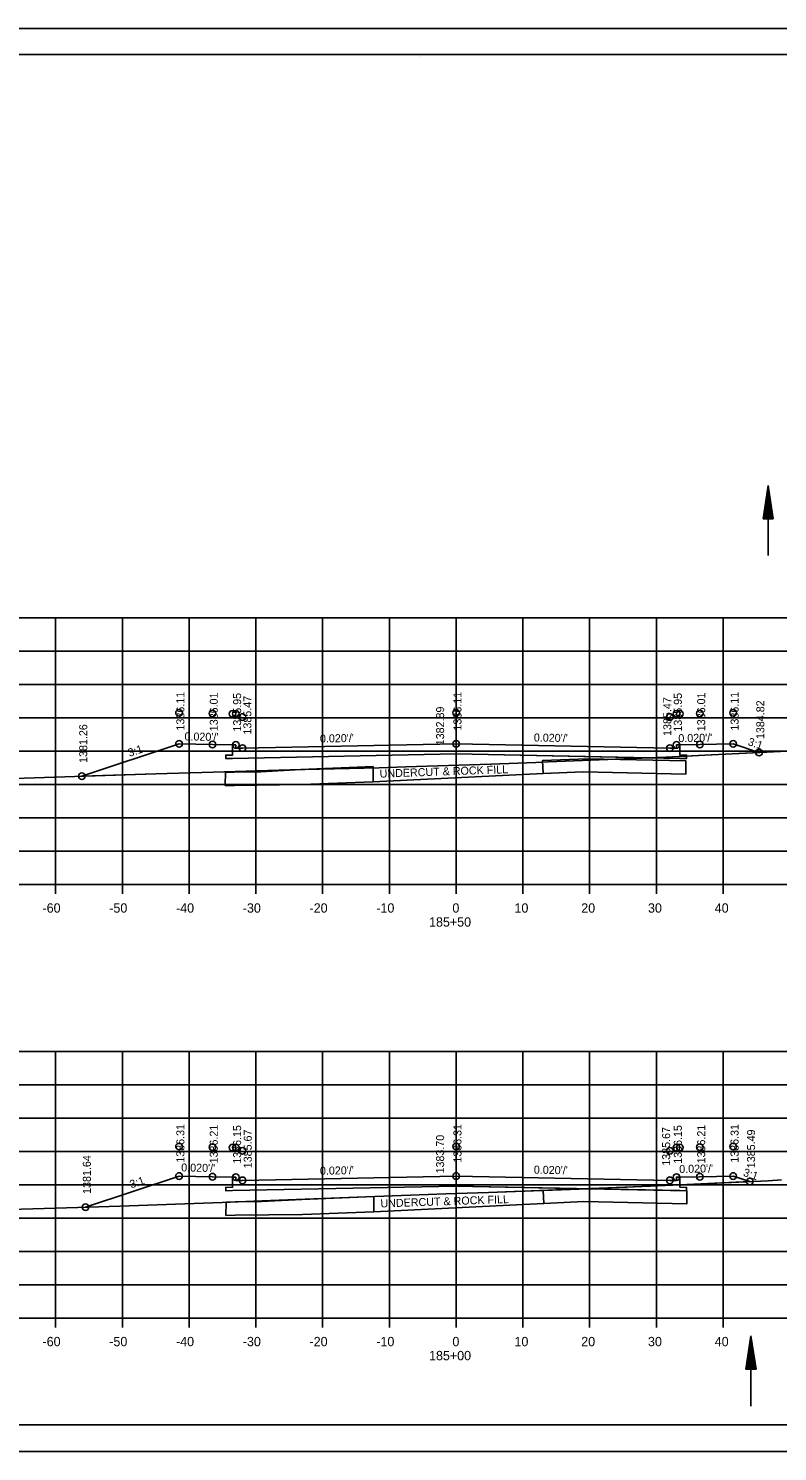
# Model space of a CAD drawing. Extents: x 1374311 to 1383814, y 384102 to 406278.
# Drawn here: x 1382576 to 1382688.2, y 398811.6 to 399024.9 of the extents above; entities that cross this region are included whole.
import ezdxf

# ---------------------------------------------------------------- set-up
doc = ezdxf.new("R2010")
doc.units = 0
for name, color, linetype in [('R_Axis', 7, 'Continuous'), ('R_Axis Annot', 7, 'Continuous'), ('R_Border', 7, 'Continuous'), ('R_Draft', 7, 'Continuous'), ('R_Exist Surface', 7, 'Continuous'), ('R_Fin Surface', 7, 'Continuous'), ('R_Grid', 7, 'Continuous'), ('R_No Plot', 7, 'Continuous'), ('R_Water', 7, 'Continuous'), ('R_Xsect Elev', 7, 'Continuous'), ('R_Xsect Slope', 7, 'Continuous')]:
    doc.layers.add(name, color=color, linetype=linetype)

msp = doc.modelspace()

# ---------------------------------------------------------------- linework, layer by layer
at = {"layer": 'R_Axis'}
for p, q in [((1382500.07, 398896.59), (1382780.07, 398896.59)), ((1382580.07, 398895.19), (1382580.07, 398896.59)), ((1382590.07, 398895.19), (1382590.07, 398896.59)), ((1382600.07, 398895.19), (1382600.07, 398896.59)), ((1382610.07, 398895.19), (1382610.07, 398896.59)), ((1382620.07, 398895.19), (1382620.07, 398896.59)), ((1382630.07, 398895.19), (1382630.07, 398896.59)), ((1382640.07, 398895.19), (1382640.07, 398896.59)), ((1382650.07, 398895.19), (1382650.07, 398896.59)), ((1382660.07, 398895.19), (1382660.07, 398896.59)), ((1382670.07, 398895.19), (1382670.07, 398896.59)), ((1382680.07, 398895.19), (1382680.07, 398896.59)), ((1382500.07, 398831.59), (1382780.07, 398831.59)), ((1382580.07, 398830.19), (1382580.07, 398831.59)), ((1382590.07, 398830.19), (1382590.07, 398831.59)), ((1382600.07, 398830.19), (1382600.07, 398831.59)), ((1382610.07, 398830.19), (1382610.07, 398831.59)), ((1382620.07, 398830.19), (1382620.07, 398831.59)), ((1382630.07, 398830.19), (1382630.07, 398831.59)), ((1382640.07, 398830.19), (1382640.07, 398831.59)), ((1382650.07, 398830.19), (1382650.07, 398831.59)), ((1382660.07, 398830.19), (1382660.07, 398831.59)), ((1382670.07, 398830.19), (1382670.07, 398831.59)), ((1382680.07, 398830.19), (1382680.07, 398831.59))]:
    msp.add_line(p, q, dxfattribs=at)
at = {"layer": 'R_Border'}
for p, q in [((1382482.07, 399021.05), (1382798.25, 399021.05)), ((1382634.59, 399020.79), (1382634.59, 399020.79)), ((1382634.59, 399020.79), (1382634.59, 399020.79)), ((1382798.25, 398815.59), (1382482.07, 398815.59))]:
    msp.add_line(p, q, dxfattribs=at)
at = {"layer": 'R_Draft'}
for p, q in [((1382686.04, 398951.45), (1382686.79, 398956.45)), ((1382687.54, 398951.45), (1382686.79, 398956.45)), ((1382686.17, 398951.45), (1382686.79, 398955.62)), ((1382686.29, 398951.45), (1382686.79, 398954.76)), ((1382687.42, 398951.45), (1382686.79, 398955.62)), ((1382687.29, 398951.45), (1382686.79, 398954.76)), ((1382686.42, 398951.45), (1382686.79, 398953.92)), ((1382686.55, 398951.45), (1382686.79, 398953.08)), ((1382686.67, 398951.45), (1382686.79, 398952.24)), ((1382687.16, 398951.45), (1382686.79, 398953.92)), ((1382687.03, 398951.45), (1382686.79, 398953.08)), ((1382686.91, 398951.45), (1382686.79, 398952.24)), ((1382687.54, 398951.45), (1382686.04, 398951.45)), ((1382683.49, 398823.94), (1382684.24, 398828.94)), ((1382684.99, 398823.94), (1382684.24, 398828.94)), ((1382683.61, 398823.94), (1382684.24, 398828.11)), ((1382683.74, 398823.94), (1382684.24, 398827.25)), ((1382683.87, 398823.94), (1382684.24, 398826.41)), ((1382684.86, 398823.94), (1382684.24, 398828.11)), ((1382684.74, 398823.94), (1382684.24, 398827.25)), ((1382684.61, 398823.94), (1382684.24, 398826.41)), ((1382683.99, 398823.94), (1382684.24, 398825.57)), ((1382684.12, 398823.94), (1382684.24, 398824.73)), ((1382684.48, 398823.94), (1382684.24, 398825.57)), ((1382684.36, 398823.94), (1382684.24, 398824.73)), ((1382684.99, 398823.94), (1382683.49, 398823.94))]:
    msp.add_line(p, q, dxfattribs=at)
at = {"layer": 'R_Exist Surface'}
for points in [[(1382500.07, 398909.94), (1382501.35, 398909.97), (1382507.45, 398910.16), (1382528.77, 398910.84), (1382529.66, 398910.87), (1382530.19, 398910.88), (1382532.54, 398910.96), (1382547.19, 398911.7), (1382553.41, 398911.89), (1382565.82, 398912.28), (1382571.58, 398912.44), (1382573.86, 398912.51), (1382595.08, 398913.2), (1382603.67, 398913.43), (1382615.16, 398913.79), (1382628.54, 398914.11), (1382632.53, 398914.23), (1382645.28, 398914.65), (1382651.99, 398914.92), (1382653.89, 398915), (1382671.48, 398915.71), (1382677.34, 398916.02), (1382690.7, 398916.66)], [(1382500.07, 398845.74), (1382500.15, 398845.74), (1382501.62, 398845.8), (1382504.51, 398845.9), (1382523.08, 398846.32), (1382529.1, 398846.49), (1382544.14, 398847.01), (1382556.39, 398847.38), (1382564.77, 398847.66), (1382583.4, 398848.2), (1382584.88, 398848.24), (1382589.69, 398848.4), (1382605.03, 398848.96), (1382610.96, 398849.19), (1382625.23, 398849.72), (1382638.55, 398850.24), (1382644.91, 398850.43), (1382667.91, 398851.32), (1382669.17, 398851.37), (1382686.79, 398852.21), (1382688.81, 398852.33)]]:
    msp.add_lwpolyline(points, dxfattribs=at)
at = {"layer": 'R_Fin Surface'}
for p, q in [((1382616.83, 398913.83), (1382610.8, 398913.51)), ((1382627.63, 398914.3), (1382616.83, 398913.83)), ((1382627.63, 398911.99), (1382627.63, 398914.3)), ((1382627.75, 398849.85), (1382616.95, 398849.39)), ((1382627.75, 398847.54), (1382627.75, 398849.85)), ((1382616.95, 398849.39), (1382610.92, 398849.07))]:
    msp.add_line(p, q, dxfattribs=at)
for points in [[(1382584.01, 398912.84), (1382584.02, 398912.85), (1382598.56, 398917.69), (1382598.56, 398917.69), (1382603.56, 398917.59), (1382606.56, 398917.53), (1382606.56, 398917.53), (1382607.06, 398917.53), (1382607.06, 398917.53), (1382607.07, 398917.03), (1382607.07, 398917.03), (1382607.07, 398917.03), (1382608.07, 398917.05), (1382640.06, 398917.69), (1382640.07, 398917.69), (1382672.06, 398917.05), (1382672.07, 398917.05), (1382672.07, 398917.05), (1382673.07, 398917.03), (1382673.08, 398917.53), (1382673.08, 398917.53), (1382673.08, 398917.53), (1382673.58, 398917.53), (1382676.58, 398917.59), (1382676.58, 398917.59), (1382681.58, 398917.69), (1382681.58, 398917.69), (1382685.43, 398916.41), (1382685.44, 398916.41)], [(1382673.58, 398917.53), (1382673.59, 398916.01), (1382674.59, 398916), (1382674.58, 398915.5), (1382673.58, 398915.52), (1382640.07, 398916.19), (1382606.56, 398915.52), (1382605.56, 398915.5), (1382605.57, 398916), (1382606.57, 398916.01), (1382606.56, 398917.53)], [(1382605.51, 398913.46), (1382605.47, 398911.46), (1382606.85, 398911.47), (1382616.96, 398911.58), (1382627.63, 398911.99)], [(1382610.8, 398913.51), (1382606.83, 398913.47), (1382605.51, 398913.46)], [(1382627.63, 398911.99), (1382653.09, 398913.25)], [(1382584.55, 398848.23), (1382584.56, 398848.24), (1382598.56, 398852.9), (1382603.56, 398852.8), (1382603.56, 398852.8), (1382603.56, 398852.8), (1382606.56, 398852.74), (1382607.06, 398852.74), (1382607.06, 398852.74), (1382607.06, 398852.74), (1382607.07, 398852.24), (1382607.07, 398852.24), (1382608.07, 398852.26), (1382608.09, 398852.26), (1382640.07, 398852.9), (1382640.09, 398852.9), (1382672.07, 398852.26), (1382672.07, 398852.26), (1382673.07, 398852.24), (1382673.07, 398852.24), (1382673.08, 398852.74), (1382673.58, 398852.74), (1382673.58, 398852.74), (1382673.58, 398852.74), (1382676.58, 398852.8), (1382681.58, 398852.9), (1382681.58, 398852.9), (1382684.05, 398852.08), (1382684.05, 398852.08)], [(1382673.58, 398852.74), (1382673.59, 398851.22), (1382674.59, 398851.21), (1382674.58, 398850.71), (1382673.58, 398850.73), (1382640.07, 398851.4), (1382606.56, 398850.73), (1382605.56, 398850.71), (1382605.57, 398851.21), (1382606.57, 398851.22), (1382606.56, 398852.74)], [(1382605.63, 398849.01), (1382605.58, 398847.01), (1382606.97, 398847.02), (1382617.07, 398847.14), (1382627.75, 398847.54)], [(1382610.92, 398849.07), (1382606.95, 398849.02), (1382605.63, 398849.01)], [(1382627.75, 398847.54), (1382653.21, 398848.8)]]:
    msp.add_lwpolyline(points, dxfattribs=at)
for points in [[(1382653.01, 398915.16), (1382653.09, 398913.25), (1382659.08, 398913.52), (1382674.49, 398913.16), (1382674.49, 398915.14), (1382659.7, 398915.45), (1382653.02, 398915.2)], [(1382653.13, 398850.72), (1382653.21, 398848.8), (1382659.2, 398849.08), (1382674.61, 398848.72), (1382674.61, 398850.7), (1382659.82, 398851.01), (1382653.14, 398850.76)]]:
    msp.add_lwpolyline(points, close=True, dxfattribs=at)
at = {"layer": 'R_Grid'}
for p, q in [((1382500.07, 398936.59), (1382780.07, 398936.59)), ((1382580.07, 398896.59), (1382580.07, 398936.59)), ((1382590.07, 398896.59), (1382590.07, 398936.59)), ((1382600.07, 398896.59), (1382600.07, 398936.59)), ((1382610.07, 398896.59), (1382610.07, 398936.59)), ((1382620.07, 398896.59), (1382620.07, 398936.59)), ((1382630.07, 398896.59), (1382630.07, 398936.59)), ((1382640.07, 398896.59), (1382640.07, 398936.59)), ((1382650.07, 398896.59), (1382650.07, 398936.59)), ((1382660.07, 398896.59), (1382660.07, 398936.59)), ((1382670.07, 398896.59), (1382670.07, 398936.59)), ((1382680.07, 398896.59), (1382680.07, 398936.59)), ((1382500.07, 398931.59), (1382780.07, 398931.59)), ((1382500.07, 398926.59), (1382780.07, 398926.59)), ((1382500.07, 398921.59), (1382780.07, 398921.59)), ((1382500.07, 398916.59), (1382780.07, 398916.59)), ((1382500.07, 398911.59), (1382780.07, 398911.59)), ((1382500.07, 398906.59), (1382780.07, 398906.59)), ((1382500.07, 398901.59), (1382780.07, 398901.59)), ((1382500.07, 398896.59), (1382780.07, 398896.59)), ((1382500.07, 398871.59), (1382780.07, 398871.59)), ((1382580.07, 398831.59), (1382580.07, 398871.59)), ((1382590.07, 398831.59), (1382590.07, 398871.59)), ((1382600.07, 398831.59), (1382600.07, 398871.59)), ((1382610.07, 398831.59), (1382610.07, 398871.59)), ((1382620.07, 398831.59), (1382620.07, 398871.59)), ((1382630.07, 398831.59), (1382630.07, 398871.59)), ((1382640.07, 398831.59), (1382640.07, 398871.59)), ((1382650.07, 398831.59), (1382650.07, 398871.59)), ((1382660.07, 398831.59), (1382660.07, 398871.59)), ((1382670.07, 398831.59), (1382670.07, 398871.59)), ((1382680.07, 398831.59), (1382680.07, 398871.59)), ((1382500.07, 398866.59), (1382780.07, 398866.59)), ((1382500.07, 398861.59), (1382780.07, 398861.59)), ((1382500.07, 398856.59), (1382780.07, 398856.59)), ((1382500.07, 398851.59), (1382780.07, 398851.59)), ((1382500.07, 398846.59), (1382780.07, 398846.59)), ((1382500.07, 398841.59), (1382780.07, 398841.59)), ((1382500.07, 398836.59), (1382780.07, 398836.59)), ((1382500.07, 398831.59), (1382780.07, 398831.59))]:
    msp.add_line(p, q, dxfattribs=at)
at = {"layer": 'R_No Plot'}
for p, q in [((1382469.67, 399024.94), (1382803, 399024.94)), ((1382469.67, 398811.61), (1382803, 398811.61))]:
    msp.add_line(p, q, dxfattribs=at)
for points in [[(1382469.66, 399024.94), (1382803, 399024.94), (1382803, 398811.6), (1382469.66, 398811.6)], [(1382715.99, 399021.05), (1382715.99, 399011.17), (1382751.72, 399011.17), (1382751.72, 399008.25), (1382774.92, 399008.25), (1382774.92, 398983.91), (1382798.25, 398983.91), (1382798.25, 398815.59), (1382482.07, 398815.59), (1382482.07, 399021.05)], [(1382584.01, 398912.84), (1382595.08, 398913.2), (1382603.67, 398913.43), (1382615.16, 398913.79), (1382628.54, 398914.11), (1382632.53, 398914.23), (1382645.28, 398914.65), (1382651.99, 398914.92), (1382653.89, 398915), (1382669.14, 398915.61), (1382640.07, 398916.19), (1382606.56, 398915.52), (1382605.56, 398915.5), (1382605.57, 398916), (1382606.57, 398916.01), (1382606.56, 398917.53), (1382606.56, 398917.53), (1382603.56, 398917.59), (1382598.56, 398917.69), (1382598.56, 398917.69), (1382584.02, 398912.85)], [(1382669.14, 398915.61), (1382671.48, 398915.71), (1382674.59, 398915.87), (1382674.58, 398915.5), (1382673.58, 398915.52)], [(1382674.59, 398915.87), (1382677.34, 398916.02), (1382685.44, 398916.41), (1382685.43, 398916.41), (1382681.58, 398917.69), (1382681.58, 398917.69), (1382676.58, 398917.59), (1382676.58, 398917.59), (1382673.58, 398917.53), (1382673.59, 398916.01), (1382674.59, 398916)], [(1382584.55, 398848.23), (1382584.88, 398848.24), (1382589.69, 398848.4), (1382605.03, 398848.96), (1382610.96, 398849.19), (1382625.23, 398849.72), (1382638.55, 398850.24), (1382644.91, 398850.43), (1382659.81, 398851.01), (1382640.07, 398851.4), (1382606.56, 398850.73), (1382605.56, 398850.71), (1382605.57, 398851.21), (1382606.57, 398851.22), (1382606.56, 398852.74), (1382603.56, 398852.8), (1382603.56, 398852.8), (1382603.56, 398852.8), (1382598.56, 398852.9), (1382584.56, 398848.24)], [(1382673.59, 398851.58), (1382684.05, 398852.08), (1382684.05, 398852.08), (1382681.58, 398852.9), (1382681.58, 398852.9), (1382676.58, 398852.8), (1382673.58, 398852.74), (1382673.58, 398852.74)], [(1382659.81, 398851.01), (1382667.91, 398851.32), (1382669.17, 398851.37), (1382673.59, 398851.58), (1382673.59, 398851.22), (1382674.59, 398851.21), (1382674.58, 398850.71), (1382673.58, 398850.73)]]:
    msp.add_lwpolyline(points, close=True, dxfattribs=at)
for centre in [(1382598.56, 398922.35), (1382598.56, 398922.35), (1382603.56, 398922.25), (1382603.56, 398922.25), (1382606.56, 398922.19), (1382606.56, 398922.19), (1382607.06, 398922.19), (1382607.06, 398922.19), (1382608.07, 398921.71), (1382608.07, 398921.71), (1382640.07, 398922.35), (1382640.07, 398922.35), (1382672.07, 398921.71), (1382672.07, 398921.71), (1382673.08, 398922.19), (1382673.08, 398922.19), (1382673.58, 398922.19), (1382673.58, 398922.19), (1382676.58, 398922.25), (1382676.58, 398922.25), (1382681.58, 398922.35), (1382681.58, 398922.35), (1382598.56, 398917.69), (1382603.56, 398917.59), (1382607.06, 398917.53), (1382640.07, 398917.69), (1382673.08, 398917.53), (1382676.58, 398917.59), (1382681.58, 398917.69), (1382608.07, 398917.05), (1382672.07, 398917.05), (1382685.44, 398916.41), (1382584.01, 398912.84), (1382584.01, 398912.84), (1382598.56, 398857.32), (1382598.56, 398857.32), (1382603.56, 398857.22), (1382603.56, 398857.22), (1382606.56, 398857.16), (1382606.56, 398857.16), (1382607.06, 398857.16), (1382607.06, 398857.16), (1382608.07, 398856.68), (1382608.07, 398856.68), (1382640.07, 398857.32), (1382640.07, 398857.32), (1382672.07, 398856.68), (1382672.07, 398856.68), (1382673.08, 398857.16), (1382673.08, 398857.16), (1382673.58, 398857.16), (1382673.58, 398857.16), (1382676.58, 398857.22), (1382676.58, 398857.22), (1382681.58, 398857.32), (1382681.58, 398857.32), (1382598.56, 398852.9), (1382603.56, 398852.8), (1382607.06, 398852.74), (1382608.07, 398852.26), (1382640.07, 398852.9), (1382672.07, 398852.26), (1382673.08, 398852.74), (1382676.58, 398852.8), (1382681.58, 398852.9), (1382684.05, 398852.08), (1382584.55, 398848.23), (1382584.55, 398848.23)]:
    msp.add_circle(centre, 0.5, dxfattribs=at)
at = {"layer": 'R_Water'}
for p, q in [((1382686.79, 398945.95), (1382686.79, 398956.45)), ((1382684.24, 398818.43), (1382684.24, 398828.94))]:
    msp.add_line(p, q, dxfattribs=at)

# ---------------------------------------------------------------- texts
at = {"layer": 'R_Axis Annot'}
for s, p in [('-60', (1382578.11, 398892.39)), ('-50', (1382588.11, 398892.39)), ('-40', (1382598.11, 398892.39)), ('-30', (1382608.11, 398892.39)), ('-20', (1382618.11, 398892.39)), ('-10', (1382628.11, 398892.39)), ('0', (1382639.51, 398892.39)), ('10', (1382648.81, 398892.39)), ('20', (1382658.81, 398892.39)), ('30', (1382668.81, 398892.39)), ('40', (1382678.81, 398892.39)), ('185+50', (1382636.01, 398890.29)), ('-60', (1382578.11, 398827.39)), ('-50', (1382588.11, 398827.39)), ('-40', (1382598.11, 398827.39)), ('-30', (1382608.11, 398827.39)), ('-20', (1382618.11, 398827.39)), ('-10', (1382628.11, 398827.39)), ('0', (1382639.51, 398827.39)), ('10', (1382648.81, 398827.39)), ('20', (1382658.81, 398827.39)), ('30', (1382668.81, 398827.39)), ('40', (1382678.81, 398827.39)), ('185+00', (1382636.01, 398825.29))]:
    msp.add_text(s, height=1.4, dxfattribs=at).set_placement(p)
at = {"layer": 'R_Fin Surface'}
for p in [(1382628.63, 398912.63), (1382628.75, 398848.19)]:
    msp.add_text('UNDERCUT & ROCK FILL', height=1.2, rotation=1.9671, dxfattribs=at).set_placement(p)
at = {"layer": 'R_Xsect Elev'}
for s, p in [('1386.11', (1382599.36, 398919.69)), ('1386.01', (1382604.36, 398919.59)), ('1385.95', (1382607.86, 398919.53)), ('1385.47', (1382609.39, 398919.09)), ('1386.11', (1382640.87, 398919.69)), ('1385.47', (1382672.3, 398918.88)), ('1385.95', (1382673.88, 398919.53)), ('1386.01', (1382677.38, 398919.59)), ('1386.11', (1382682.38, 398919.69)), ('1382.89', (1382638.27, 398917.48)), ('1384.82', (1382686.24, 398918.41)), ('1381.26', (1382584.81, 398914.84)), ('1386.31', (1382599.36, 398854.9)), ('1386.21', (1382604.36, 398854.8)), ('1386.15', (1382607.86, 398854.74)), ('1386.31', (1382640.87, 398854.9)), ('1386.15', (1382673.88, 398854.74)), ('1386.21', (1382677.38, 398854.8)), ('1386.31', (1382682.38, 398854.9)), ('1385.67', (1382609.45, 398854.07)), ('1383.70', (1382638.27, 398853.29)), ('1385.67', (1382672.13, 398854.45)), ('1385.49', (1382684.85, 398854.08)), ('1381.64', (1382585.35, 398850.23))]:
    msp.add_text(s, height=1.2, rotation=90, dxfattribs=at).set_placement(p)
at = {"layer": 'R_Xsect Slope'}
for s, rotation, p in [("0.020'/'", 358.8542, (1382599.37, 398918.22)), ("0.020'/'", 1.1458, (1382619.68, 398917.89)), ("0.020'/'", 358.8542, (1382651.7, 398918.06)), ("0.020'/'", 1.1458, (1382673.37, 398917.94)), ('3:1', 341.5651, (1382683.67, 398917.53)), ('3:1', 18.4349, (1382591.13, 398915.74)), ("0.020'/'", 358.8542, (1382598.88, 398853.6)), ("0.020'/'", 1.1458, (1382619.68, 398853.09)), ("0.020'/'", 358.8542, (1382651.7, 398853.27)), ("0.020'/'", 1.1458, (1382673.5, 398853.36)), ('3:1', 341.5651, (1382682.97, 398852.96)), ('3:1', 18.4349, (1382591.4, 398851.04))]:
    msp.add_text(s, height=1.2, rotation=rotation, dxfattribs=at).set_placement(p)

doc.saveas('drawing.dxf')
